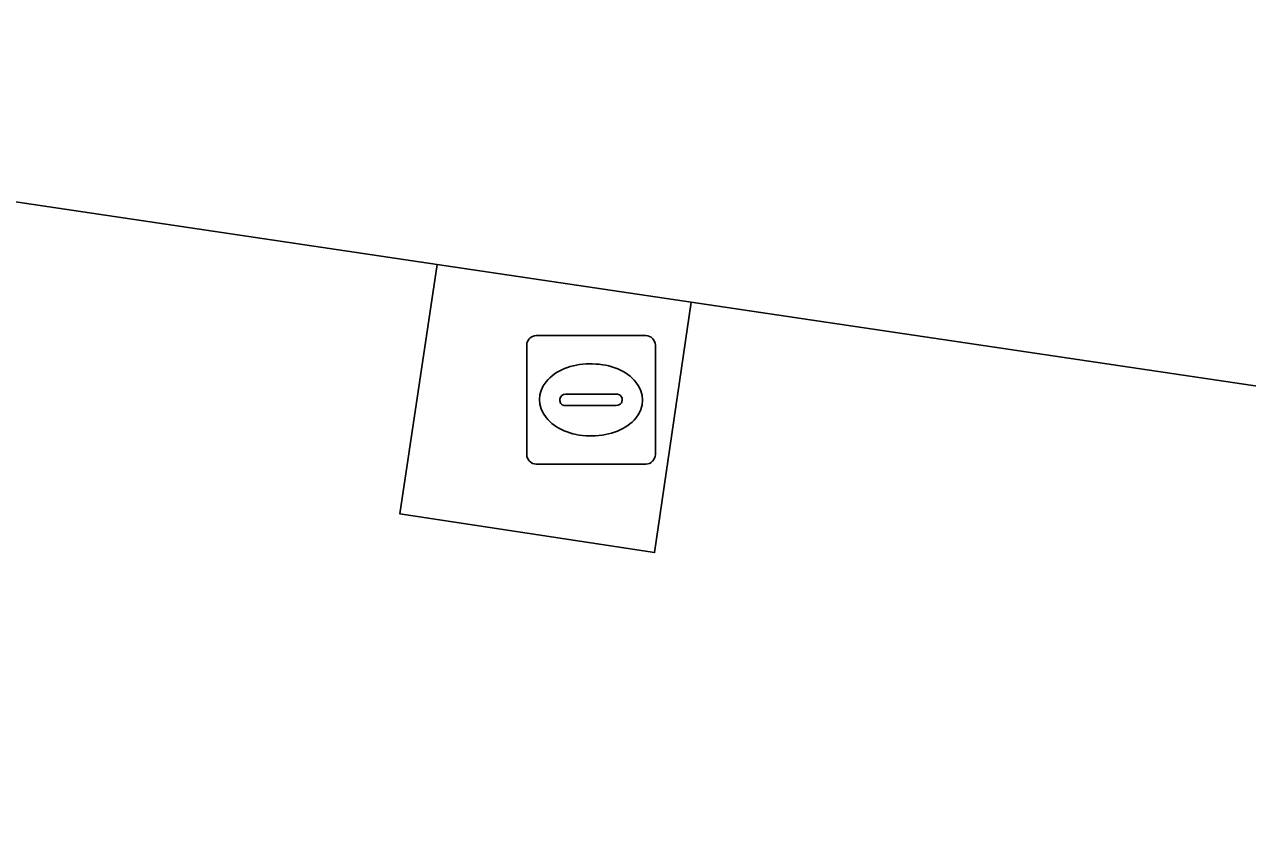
# Model space of a CAD drawing. Extents: x 164148 to 165261, y 382513 to 383432.
# Drawn here: x 164928 to 164937.52, y 382753.08 to 382759.26 of the extents above; entities that cross this region are included whole.
import ezdxf

# ---------------------------------------------------------------- set-up
doc = ezdxf.new("R2010")
doc.units = 0
doc.layers.add('IMGEO_Rioolput', color=7, linetype='Continuous')
doc.layers.add('IMGEO_Voetpad_open', color=7, linetype='Continuous')

msp = doc.modelspace()

# ---------------------------------------------------------------- linework, layer by layer
at = {"layer": 'IMGEO_Rioolput'}
for p, q in [((164931.9859, 382756.8405), (164932.8381, 382756.8405)), ((164931.9115, 382755.9139), (164931.9115, 382756.7661)), ((164932.9125, 382756.7661), (164932.9125, 382755.9139)), ((164932.3995, 382756.6197), (164932.4245, 382756.6197)), ((164932.213, 382756.3833), (164932.6109, 382756.3833)), ((164932.1699, 382756.3339), (164932.1699, 382756.3461)), ((164932.6075, 382756.2967), (164932.2096, 382756.2967)), ((164932.654, 382756.3461), (164932.654, 382756.3339)), ((164932.4215, 382756.0603), (164932.3966, 382756.0603)), ((164932.8381, 382755.8395), (164931.9859, 382755.8395))]:
    msp.add_line(p, q, dxfattribs=at)
for points in [[(164931.9859, 382756.8405), (164932.8381, 382756.8405)], [(164931.9115, 382755.9139), (164931.9115, 382756.7661)], [(164932.9125, 382756.7661), (164932.9125, 382755.9139)], [(164932.8381, 382755.8395), (164931.9859, 382755.8395)]]:
    msp.add_lwpolyline(points, dxfattribs=at)
for centre, radius, start, end in [((164931.988, 382756.764), 0.0765, 91.55205, 178.44795), ((164931.988, 382756.764), 0.0765, 91.55205, 178.44795), ((164932.836, 382756.764), 0.0765, 1.55205, 88.44795), ((164932.836, 382756.764), 0.0765, 1.55205, 88.44795), ((164932.2101, 382756.3431), 0.0403, 85.87752, 175.75265), ((164932.6154, 382756.3449), 0.0386, 1.73085, 96.63898), ((164932.2066, 382756.3332), 0.0366, 178.93798, 274.71019), ((164932.6114, 382756.3395), 0.043, 264.86636, 352.45326), ((164931.988, 382755.916), 0.0765, 181.55205, 268.44795), ((164931.988, 382755.916), 0.0765, 181.55205, 268.44795), ((164932.836, 382755.916), 0.0765, 271.55205, 358.44795), ((164932.836, 382755.916), 0.0765, 271.55205, 358.44795)]:
    msp.add_arc(centre, radius, start, end, dxfattribs=at)
for centre, major_axis, ratio, start_param, end_param in [((164932.398, 382756.34), (-0.3872, 0.002), 0.722429, 4.712389, 7.853982), ((164932.423, 382756.34), (-0.3901, 0.002), 0.717154, 1.570796, 4.712389)]:
    msp.add_ellipse(centre, major_axis=major_axis, ratio=ratio, start_param=start_param, end_param=end_param, dxfattribs=at)
at = {"layer": 'IMGEO_Voetpad_open'}
for points in [[(164919.859, 382766.219), (164917.921, 382753.31), (164918.462, 382753.249), (164919.326, 382759.16), (164931.214, 382757.394), (164933.19, 382757.101), (164945.061, 382755.338), (164946.065, 382762.373)], [(164933.19, 382757.101), (164931.214, 382757.394), (164930.923, 382755.453), (164932.907, 382755.151)]]:
    msp.add_lwpolyline(points, close=True, dxfattribs=at)
msp.add_lwpolyline([(164950.302, 382754.564), (164945.061, 382755.338), (164933.19, 382757.101), (164932.907, 382755.151), (164930.923, 382755.453), (164931.214, 382757.394), (164919.326, 382759.16), (164918.462, 382753.249), (164968.621, 382745.721)], dxfattribs=at)

doc.saveas('drawing.dxf')
